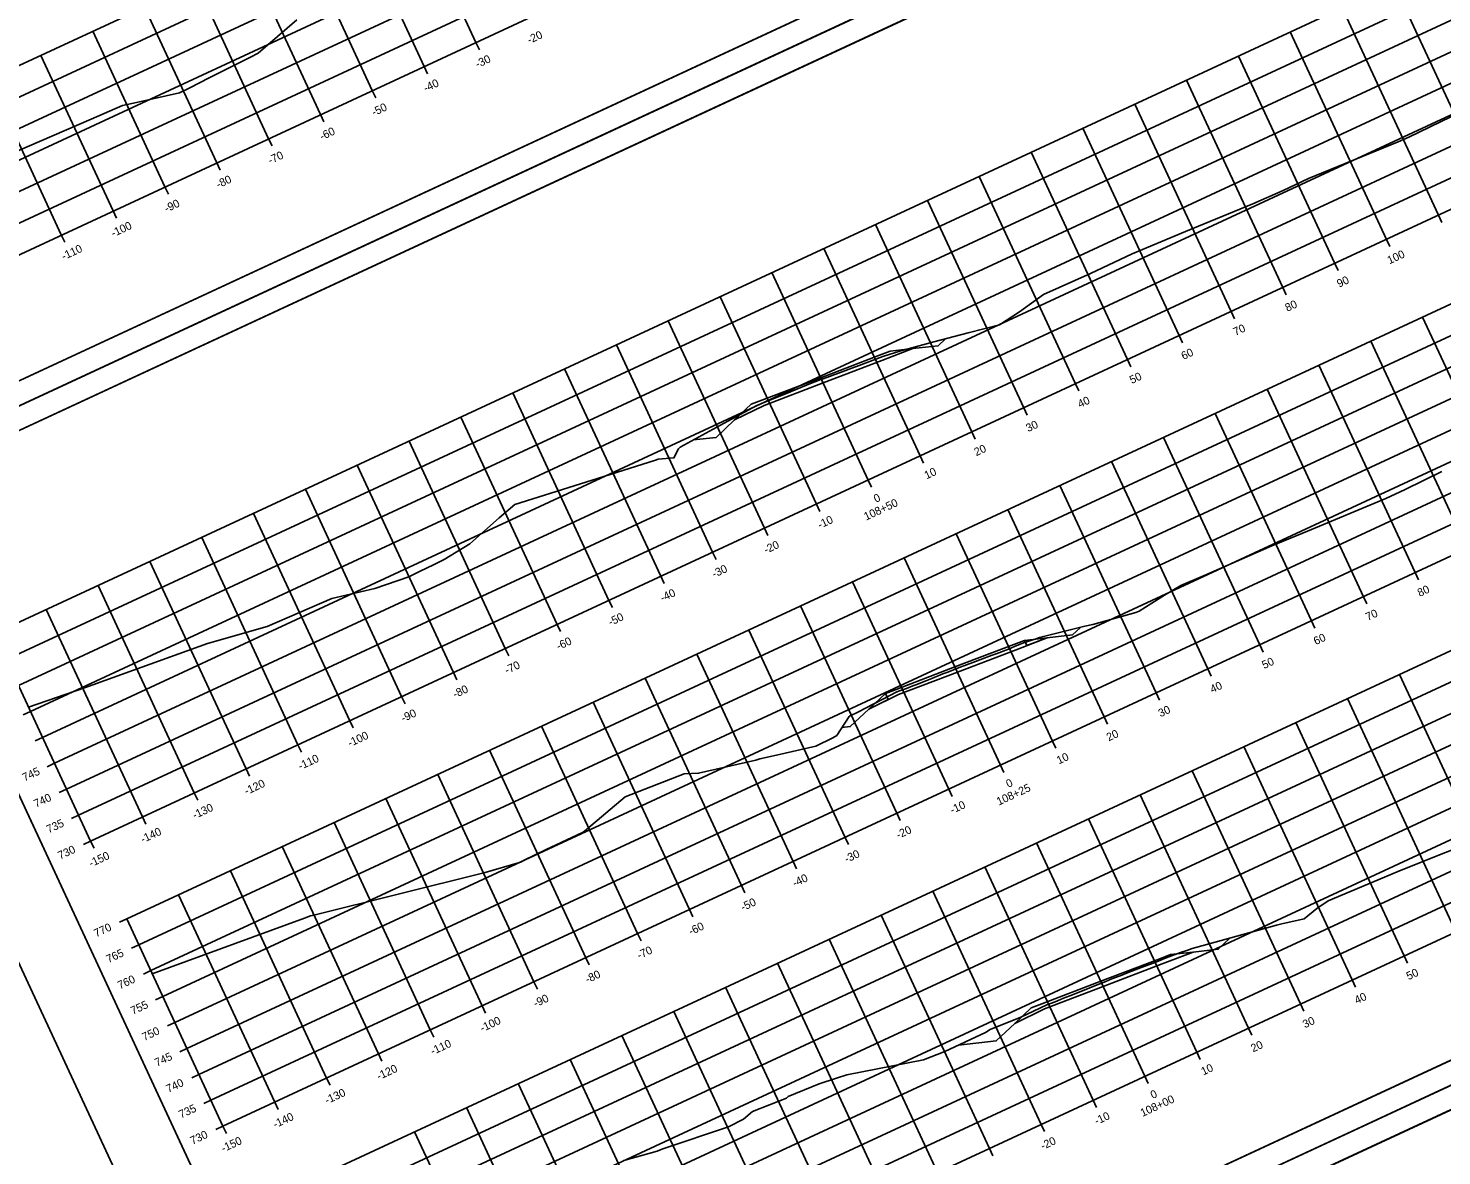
# Model space of a CAD drawing. Extents: x 1354696 to 1366163, y 660729 to 670380.
# Drawn here: x 1354824.6 to 1355072, y 664952.5 to 665149.8 of the extents above; entities that cross this region are included whole.
import ezdxf

# ---------------------------------------------------------------- set-up
doc = ezdxf.new("R2010")
doc.units = 0
for name, color, linetype in [('Default', 7, 'Continuous'), ('R_Alt Surface', 7, 'Continuous'), ('R_Axis', 7, 'Continuous'), ('R_Axis Annot', 7, 'Continuous'), ('R_Border', 7, 'Continuous'), ('R_Exist Surface', 7, 'Continuous'), ('R_Fin Surface', 7, 'Continuous'), ('R_Grid', 7, 'Continuous'), ('R_No Plot', 7, 'Continuous')]:
    doc.layers.add(name, color=color, linetype=linetype)

msp = doc.modelspace()

# ---------------------------------------------------------------- linework, layer by layer
at = {"layer": 'Default'}
for points in [[(1354998.97, 665042.68), (1354999.4, 665041.78), (1355002.95, 665043.13)], [(1354974.63, 665033.39), (1354975.12, 665032.32), (1354971.74, 665030.66)]]:
    msp.add_lwpolyline(points, close=True, dxfattribs=at)
at = {"layer": 'R_Alt Surface'}
for points in [[(1354948.25, 665081.26), (1354953.43, 665083.8), (1354963.73, 665087.73), (1354974.03, 665091.66), (1354979.46, 665093.74)], [(1354971.74, 665030.66), (1354976.92, 665033.19), (1354987.22, 665037.13), (1354997.52, 665041.06), (1355002.95, 665043.13)], [(1354997.26, 664975.68), (1355002.45, 664978.21), (1355012.75, 664982.15), (1355023.05, 664986.08), (1355028.48, 664988.16)]]:
    msp.add_lwpolyline(points, dxfattribs=at)
at = {"layer": 'R_Axis'}
for p, q in [((1354794.15, 665096.77), (1355066.26, 665223.1)), ((1354903.58, 665146.03), (1354902.99, 665147.3)), ((1354894.51, 665141.82), (1354893.92, 665143.09)), ((1354885.44, 665137.61), (1354884.85, 665138.88)), ((1354835.56, 665007.58), (1355107.67, 665133.91)), ((1354876.37, 665133.4), (1354875.78, 665134.67)), ((1354867.3, 665129.19), (1354866.71, 665130.46)), ((1354858.23, 665124.98), (1354857.64, 665126.25)), ((1354849.16, 665120.77), (1354848.57, 665122.04)), ((1354840.09, 665116.56), (1354839.5, 665117.83)), ((1355071.98, 665115.79), (1355071.39, 665117.06)), ((1354831.02, 665112.35), (1354830.43, 665113.62)), ((1355062.91, 665111.58), (1355062.32, 665112.85)), ((1355053.84, 665107.37), (1355053.25, 665108.64)), ((1355044.77, 665103.16), (1355044.18, 665104.43)), ((1355035.7, 665098.95), (1355035.11, 665100.22)), ((1355026.63, 665094.74), (1355026.04, 665096.01)), ((1355017.56, 665090.53), (1355016.97, 665091.8)), ((1355008.49, 665086.32), (1355007.9, 665087.59)), ((1354858.72, 664957.69), (1355130.83, 665084.02)), ((1354999.42, 665082.11), (1354998.83, 665083.38)), ((1354990.34, 665077.89), (1354989.76, 665079.16)), ((1354981.27, 665073.68), (1354980.69, 665074.95)), ((1354972.2, 665069.47), (1354971.62, 665070.74)), ((1354963.13, 665065.26), (1354962.55, 665066.53)), ((1354954.06, 665061.05), (1354953.47, 665062.32)), ((1354944.99, 665056.84), (1354944.4, 665058.11)), ((1354935.92, 665052.63), (1354935.33, 665053.9)), ((1355067.93, 665053.28), (1355067.34, 665054.55)), ((1354926.85, 665048.42), (1354926.26, 665049.69)), ((1355058.86, 665049.06), (1355058.27, 665050.33)), ((1355049.79, 665044.85), (1355049.2, 665046.12)), ((1354835.56, 665007.58), (1354818.72, 665043.86)), ((1354917.78, 665044.21), (1354917.19, 665045.48)), ((1354908.71, 665040), (1354908.12, 665041.27)), ((1355040.72, 665040.64), (1355040.13, 665041.91)), ((1354899.64, 665035.78), (1354899.05, 665037.05)), ((1355031.65, 665036.43), (1355031.06, 665037.7)), ((1354890.57, 665031.57), (1354889.98, 665032.84)), ((1355022.58, 665032.22), (1355021.99, 665033.49)), ((1354823.77, 665029.66), (1354825.04, 665030.25)), ((1354883.99, 664903.27), (1355156.09, 665029.6)), ((1355013.51, 665028.01), (1355012.92, 665029.28)), ((1354881.5, 665027.36), (1354880.91, 665028.63)), ((1354825.87, 665025.13), (1354827.14, 665025.72)), ((1354872.43, 665023.15), (1354871.84, 665024.42)), ((1355004.44, 665023.8), (1355003.85, 665025.07)), ((1354827.98, 665020.59), (1354829.25, 665021.18)), ((1354863.36, 665018.94), (1354862.77, 665020.21)), ((1354995.37, 665019.59), (1354994.78, 665020.86)), ((1354830.08, 665016.06), (1354831.35, 665016.65)), ((1354986.3, 665015.38), (1354985.71, 665016.65)), ((1354854.29, 665014.73), (1354853.7, 665016)), ((1354832.19, 665011.52), (1354833.46, 665012.11)), ((1354845.22, 665010.52), (1354844.63, 665011.79)), ((1354977.23, 665011.17), (1354976.64, 665012.43)), ((1354834.29, 665006.99), (1354835.56, 665007.58)), ((1354836.15, 665006.31), (1354835.56, 665007.58)), ((1354968.15, 665006.95), (1354967.57, 665008.22)), ((1354959.08, 665002.74), (1354958.5, 665004.01)), ((1354950.01, 664998.53), (1354949.43, 664999.8)), ((1354940.94, 664994.32), (1354940.35, 664995.59)), ((1354840.61, 664993.38), (1354841.88, 664993.97)), ((1354858.72, 664957.69), (1354841.88, 664993.97)), ((1354842.72, 664988.85), (1354843.99, 664989.44)), ((1354931.87, 664990.11), (1354931.28, 664991.38)), ((1354922.8, 664985.9), (1354922.21, 664987.17)), ((1355065.98, 664986.22), (1355065.39, 664987.49)), ((1354844.82, 664984.31), (1354846.09, 664984.9)), ((1354913.73, 664981.69), (1354913.14, 664982.96)), ((1355056.91, 664982.01), (1355056.32, 664983.28)), ((1354846.93, 664979.78), (1354848.2, 664980.37)), ((1354904.66, 664977.48), (1354904.07, 664978.75)), ((1355047.84, 664977.8), (1355047.25, 664979.07)), ((1354849.03, 664975.24), (1354850.3, 664975.83)), ((1354895.59, 664973.27), (1354895, 664974.54)), ((1355038.77, 664973.59), (1355038.18, 664974.86)), ((1354851.14, 664970.71), (1354852.41, 664971.3)), ((1354886.52, 664969.05), (1354885.93, 664970.32)), ((1355029.7, 664969.38), (1355029.11, 664970.65)), ((1354853.24, 664966.17), (1354854.51, 664966.76)), ((1354877.45, 664964.84), (1354876.86, 664966.11)), ((1355020.63, 664965.17), (1355020.04, 664966.44)), ((1354855.35, 664961.64), (1354856.62, 664962.23)), ((1354868.38, 664960.63), (1354867.79, 664961.9)), ((1355011.56, 664960.96), (1355010.97, 664962.23)), ((1354857.45, 664957.1), (1354858.72, 664957.69)), ((1354859.31, 664956.42), (1354858.72, 664957.69)), ((1355002.49, 664956.74), (1355001.9, 664958.01)), ((1354993.42, 664952.53), (1354992.83, 664953.8))]:
    msp.add_line(p, q, dxfattribs=at)
at = {"layer": 'R_Border'}
for p, q in [((1355082.1, 665208.41), (1354795.32, 665075.26)), ((1354798.64, 665068.12), (1355085.42, 665201.26)), ((1354937.08, 665132.11), (1354937.08, 665132.11)), ((1354937.08, 665132.11), (1354937.08, 665132.11)), ((1354885.16, 664881.76), (1354798.64, 665068.12)), ((1355171.94, 665014.91), (1354885.16, 664881.76)), ((1354888.47, 664874.62), (1355175.25, 665007.76))]:
    msp.add_line(p, q, dxfattribs=at)
at = {"layer": 'R_Exist Surface'}
for points in [[(1354817.93, 665126.22), (1354835.64, 665133.9), (1354841.12, 665136.24), (1354843.58, 665136.77), (1354851.11, 665138.5), (1354852.93, 665139.36), (1354856.31, 665141.13), (1354863.52, 665144.74), (1354864.86, 665145.4), (1354871.63, 665151.24)], [(1354824.69, 665031), (1354834.49, 665034.37), (1354856.03, 665042.15), (1354866.47, 665045.1), (1354877.75, 665049.99), (1354885.31, 665051.77), (1354891.23, 665053.82), (1354893.22, 665054.77), (1354895.56, 665055.88), (1354897.42, 665056.86), (1354901.91, 665059.57), (1354907.07, 665064.12), (1354909.81, 665066.45), (1354926.46, 665071.7), (1354934.38, 665074.19), (1354934.84, 665074.37), (1354937.62, 665074.62), (1354938.43, 665076.2), (1354938.73, 665076.51), (1354947.07, 665081.04), (1354952.12, 665083.79), (1354953.53, 665084.36), (1354953.59, 665084.38), (1354953.64, 665084.4), (1354957.9, 665086.13), (1354958.01, 665086.18), (1354958.13, 665086.23), (1354960.8, 665087.32), (1354960.93, 665087.37), (1354963.6, 665088.42), (1354963.75, 665088.47), (1354966.43, 665089.45), (1354966.59, 665089.51), (1354969.25, 665090.5), (1354969.56, 665090.62), (1354974.21, 665092.33), (1354974.38, 665092.39), (1354976.23, 665092.97), (1354977.34, 665093.33), (1354983.13, 665094.93), (1354989.14, 665096.47), (1354994.6, 665097.89), (1354998.11, 665100.19), (1355002.3, 665103.18), (1355010.54, 665106.89), (1355017.81, 665110.33), (1355027.15, 665114.22), (1355038.9, 665119.05), (1355044.23, 665121.4), (1355048.66, 665123.47), (1355064.35, 665129.89), (1355066.25, 665130.71), (1355090.07, 665142.26)], [(1354846.35, 664984.33), (1354872.98, 664994.11), (1354874.01, 664994.47), (1354874.36, 664994.57), (1354904.61, 665002.07), (1354910.58, 665003.84), (1354910.93, 665003.96), (1354911.31, 665004.16), (1354915.28, 665006.12), (1354919.75, 665008.17), (1354921.75, 665009.11), (1354922.31, 665009.6), (1354929.09, 665015.33), (1354939.43, 665019.36), (1354941.93, 665019.44), (1354951.95, 665021.7), (1354952.68, 665021.96), (1354955.05, 665022.46), (1354962.46, 665024.15), (1354965.43, 665025.64), (1354966.11, 665026.07), (1354968.28, 665029.35), (1354968.34, 665029.41), (1354969.78, 665030.15), (1354975.38, 665033.03), (1354976.64, 665033.67), (1354976.7, 665033.7), (1354976.83, 665033.75), (1354976.95, 665033.8), (1354978.34, 665034.28), (1354979.41, 665034.71), (1354979.93, 665034.91), (1354981.87, 665035.64), (1354982.74, 665035.99), (1354984.7, 665036.81), (1354985.53, 665037.14), (1354987.55, 665037.94), (1354988.33, 665038.25), (1354990.42, 665039.01), (1354991.17, 665039.28), (1354993.3, 665040.08), (1354993.99, 665040.34), (1354996.16, 665041.17), (1354997.25, 665041.59), (1354998.82, 665042.27), (1355000.63, 665042.85), (1355000.85, 665042.92), (1355001.62, 665043.16), (1355009.55, 665045.16), (1355010.91, 665045.48), (1355018.43, 665047.58), (1355019.01, 665047.78), (1355021.28, 665049.18), (1355023.49, 665050.61), (1355026.35, 665052.3), (1355030.72, 665054.13), (1355042.28, 665059.22), (1355048.52, 665061.77), (1355062.19, 665067.51), (1355065.58, 665069.08), (1355072, 665072.23)], [(1354928.85, 664951.66), (1354934.72, 664953.34), (1354935.68, 664953.7), (1354947.18, 664957.58), (1354949.79, 664958.93), (1354951.38, 664960.28), (1354957.32, 664962.59), (1354957.64, 664962.86), (1354963.05, 664965.09), (1354966.1, 664966.09), (1354967.89, 664966.67), (1354981.29, 664969.31), (1354985.03, 664970.76), (1354992.14, 664974.08), (1354992.98, 664974.59), (1354998.36, 664976.77), (1355000.55, 664977.82), (1355002.91, 664978.9), (1355004.33, 664979.47), (1355005.25, 664979.84), (1355005.82, 664980.07), (1355007.37, 664980.68), (1355010.39, 664981.88), (1355011.41, 664982.28), (1355013.19, 664983.01), (1355014.27, 664983.45), (1355015.99, 664984.14), (1355017.14, 664984.59), (1355018.82, 664985.21), (1355020.04, 664985.67), (1355021.65, 664986.29), (1355023.76, 664987.12), (1355026.28, 664988.1), (1355027.37, 664988.45), (1355028.33, 664988.76), (1355034.04, 664990.35), (1355043.06, 664992.84), (1355044.02, 664993.09), (1355047.91, 664993.95), (1355050.13, 664995.76), (1355052.09, 664997.13), (1355064.19, 665002.19), (1355068.08, 665003.77), (1355077.17, 665007.36)]]:
    msp.add_lwpolyline(points, dxfattribs=at)
at = {"layer": 'R_Fin Surface'}
for points in [[(1354941, 665077.75), (1354945, 665078.2), (1354948.25, 665081.26), (1354951.13, 665083.99), (1354953.01, 665084.7), (1354963.31, 665088.64), (1354973.61, 665092.57), (1354975.48, 665093.29), (1354979.46, 665093.74), (1354983.86, 665094.24), (1354985.14, 665095.44)], [(1354967.01, 665027.43), (1354968.49, 665027.6), (1354971.74, 665030.66), (1354974.63, 665033.39), (1354976.5, 665034.1), (1354986.8, 665038.03), (1354997.1, 665041.97), (1354998.97, 665042.68), (1355002.95, 665043.13), (1355007.35, 665043.63), (1355008.76, 665044.96)], [(1354987.41, 664971.87), (1354994.02, 664972.62), (1354997.26, 664975.68), (1355000.15, 664978.41), (1355002.02, 664979.12), (1355012.33, 664983.06), (1355022.63, 664986.99), (1355024.5, 664987.7), (1355028.48, 664988.16), (1355032.88, 664988.65), (1355034.93, 664990.59)]]:
    msp.add_lwpolyline(points, dxfattribs=at)
at = {"layer": 'R_Grid'}
for p, q in [((1354781.52, 665123.98), (1355053.62, 665250.31)), ((1354783.63, 665119.45), (1355055.73, 665245.78)), ((1354785.73, 665114.91), (1355057.83, 665241.24)), ((1354787.84, 665110.38), (1355059.94, 665236.71)), ((1354789.94, 665105.84), (1355062.05, 665232.17)), ((1354792.05, 665101.31), (1355064.15, 665227.64)), ((1354794.15, 665096.77), (1355066.26, 665223.1)), ((1354902.99, 665147.3), (1354890.36, 665174.51)), ((1354818.72, 665043.86), (1355090.82, 665170.19)), ((1354893.92, 665143.09), (1354881.29, 665170.3)), ((1354820.82, 665039.32), (1355092.93, 665165.65)), ((1354884.85, 665138.88), (1354872.22, 665166.09)), ((1354822.93, 665034.79), (1355095.03, 665161.12)), ((1354875.78, 665134.67), (1354863.15, 665161.88)), ((1354866.71, 665130.46), (1354854.08, 665157.67)), ((1355080.46, 665121.27), (1355063.61, 665157.56)), ((1354825.04, 665030.25), (1355097.14, 665156.58)), ((1354857.64, 665126.25), (1354845.01, 665153.46)), ((1355071.39, 665117.06), (1355054.54, 665153.34)), ((1354827.14, 665025.72), (1355099.25, 665152.05)), ((1354829.25, 665021.18), (1355101.35, 665147.51)), ((1354848.57, 665122.04), (1354835.94, 665149.25)), ((1355062.32, 665112.85), (1355045.47, 665149.13)), ((1354839.5, 665117.83), (1354826.87, 665145.04)), ((1355053.25, 665108.64), (1355036.4, 665144.92)), ((1354831.35, 665016.65), (1355103.46, 665142.98)), ((1354830.43, 665113.62), (1354817.8, 665140.83)), ((1355044.18, 665104.43), (1355027.33, 665140.71)), ((1354833.46, 665012.11), (1355105.56, 665138.44)), ((1355035.11, 665100.22), (1355018.26, 665136.5)), ((1354835.56, 665007.58), (1355107.67, 665133.91)), ((1355026.04, 665096.01), (1355009.19, 665132.29)), ((1355016.97, 665091.8), (1355000.12, 665128.08)), ((1355007.9, 665087.59), (1354991.05, 665123.87)), ((1354841.88, 664993.97), (1355113.98, 665120.3)), ((1354998.83, 665083.38), (1354981.98, 665119.66)), ((1354843.99, 664989.44), (1355116.09, 665115.77)), ((1354989.76, 665079.16), (1354972.91, 665115.45)), ((1354846.09, 664984.9), (1355118.19, 665111.23)), ((1354980.69, 665074.95), (1354963.84, 665111.23)), ((1354848.2, 664980.37), (1355120.3, 665106.7)), ((1354971.62, 665070.74), (1354954.77, 665107.02)), ((1354850.3, 664975.83), (1355122.41, 665102.16)), ((1354962.55, 665066.53), (1354945.7, 665102.81)), ((1354953.47, 665062.32), (1354936.63, 665098.6)), ((1355085.48, 665062.97), (1355068.63, 665099.25)), ((1354852.41, 664971.3), (1355124.51, 665097.63)), ((1354854.51, 664966.76), (1355126.62, 665093.09)), ((1354944.4, 665058.11), (1354927.56, 665094.39)), ((1355076.41, 665058.76), (1355059.56, 665095.04)), ((1355067.34, 665054.55), (1355050.49, 665090.83)), ((1354856.62, 664962.23), (1355128.72, 665088.56)), ((1354935.33, 665053.9), (1354918.49, 665090.18)), ((1354926.26, 665049.69), (1354909.42, 665085.97)), ((1355058.27, 665050.33), (1355041.42, 665086.61)), ((1354858.72, 664957.69), (1355130.83, 665084.02)), ((1354917.19, 665045.48), (1354900.35, 665081.76)), ((1355049.2, 665046.12), (1355032.35, 665082.4)), ((1355040.13, 665041.91), (1355023.28, 665078.19)), ((1354908.12, 665041.27), (1354891.28, 665077.55)), ((1354899.05, 665037.05), (1354882.21, 665073.34)), ((1355031.06, 665037.7), (1355014.21, 665073.98)), ((1354865.04, 664944.09), (1355137.14, 665070.42)), ((1354889.98, 665032.84), (1354873.14, 665069.12)), ((1355021.99, 665033.49), (1355005.14, 665069.77)), ((1354867.15, 664939.55), (1355139.25, 665065.88)), ((1354880.91, 665028.63), (1354864.07, 665064.91)), ((1355012.92, 665029.28), (1354996.07, 665065.56)), ((1354869.25, 664935.02), (1355141.36, 665061.35)), ((1355003.85, 665025.07), (1354987, 665061.35)), ((1354871.84, 665024.42), (1354855, 665060.7)), ((1354862.77, 665020.21), (1354845.93, 665056.49)), ((1354871.36, 664930.48), (1355143.46, 665056.81)), ((1354994.78, 665020.86), (1354977.93, 665057.14)), ((1354853.7, 665016), (1354836.86, 665052.28)), ((1354873.46, 664925.95), (1355145.57, 665052.28)), ((1354985.71, 665016.65), (1354968.86, 665052.93)), ((1354976.64, 665012.43), (1354959.79, 665048.72)), ((1354844.63, 665011.79), (1354827.79, 665048.07)), ((1354875.57, 664921.41), (1355147.67, 665047.74)), ((1354835.56, 665007.58), (1354818.72, 665043.86)), ((1354967.57, 665008.22), (1354950.72, 665044.5)), ((1354877.67, 664916.88), (1355149.78, 665043.21)), ((1354879.78, 664912.34), (1355151.88, 665038.67)), ((1354958.5, 665004.01), (1354941.65, 665040.29)), ((1354949.43, 664999.8), (1354932.58, 665036.08)), ((1355083.53, 664995.91), (1355064.58, 665036.73)), ((1354881.88, 664907.81), (1355153.99, 665034.14)), ((1354940.35, 664995.59), (1354923.51, 665031.87)), ((1355074.46, 664991.7), (1355055.51, 665032.52)), ((1354883.99, 664903.27), (1355156.09, 665029.6)), ((1354931.28, 664991.38), (1354914.44, 665027.66)), ((1355065.39, 664987.49), (1355046.44, 665028.31)), ((1355056.32, 664983.28), (1355037.37, 665024.1)), ((1354922.21, 664987.17), (1354905.37, 665023.45)), ((1354913.14, 664982.96), (1354896.3, 665019.24)), ((1355047.25, 664979.07), (1355028.3, 665019.88)), ((1354904.07, 664978.75), (1354887.23, 665015.03)), ((1355038.18, 664974.86), (1355019.23, 665015.67)), ((1355029.11, 664970.65), (1355010.16, 665011.46)), ((1354895, 664974.54), (1354878.16, 665010.82)), ((1354885.93, 664970.32), (1354869.09, 665006.61)), ((1355020.04, 664966.44), (1355001.09, 665007.25)), ((1354876.86, 664966.11), (1354860.02, 665002.39)), ((1355010.97, 664962.23), (1354992.02, 665003.04)), ((1354867.79, 664961.9), (1354850.95, 664998.18)), ((1355001.9, 664958.01), (1354982.95, 664998.83)), ((1354992.83, 664953.8), (1354973.88, 664994.62)), ((1354858.72, 664957.69), (1354841.88, 664993.97)), ((1354983.76, 664949.59), (1354964.81, 664990.41)), ((1354974.69, 664945.38), (1354955.74, 664986.2)), ((1354965.62, 664941.17), (1354946.67, 664981.99)), ((1354956.55, 664936.96), (1354937.6, 664977.77)), ((1354947.48, 664932.75), (1354928.53, 664973.56)), ((1354938.41, 664928.54), (1354919.46, 664969.35)), ((1354929.34, 664924.33), (1354910.39, 664965.14)), ((1354920.27, 664920.11), (1354901.32, 664960.93)), ((1354911.2, 664915.9), (1354892.25, 664956.72))]:
    msp.add_line(p, q, dxfattribs=at)
at = {"layer": 'R_No Plot'}
for p, q in [((1354785.75, 665066.43), (1355088.08, 665206.8)), ((1354785.75, 665066.43), (1355088.09, 665206.79)), ((1354875.58, 664872.93), (1355177.92, 665013.3)), ((1354875.59, 664872.93), (1355177.92, 665013.29))]:
    msp.add_line(p, q, dxfattribs=at)
for points in [[(1354695.91, 665259.92), (1354998.25, 665400.29), (1355088.09, 665206.79), (1354785.74, 665066.42)], [(1354920.97, 665360.12), (1354938.76, 665368.38), (1354942.92, 665359.42), (1354957.54, 665366.21), (1354978.58, 665375.98), (1354990.55, 665350.49), (1355011.6, 665360.26), (1355082.1, 665208.41), (1354795.32, 665075.26), (1354708.8, 665261.62)], [(1354785.74, 665066.42), (1355088.09, 665206.79), (1355177.92, 665013.29), (1354875.58, 664872.92)], [(1355010.8, 665166.62), (1355028.6, 665174.88), (1355032.76, 665165.92), (1355047.37, 665172.71), (1355068.42, 665182.48), (1355080.38, 665156.99), (1355101.43, 665166.76), (1355171.94, 665014.91), (1354885.16, 664881.76), (1354798.64, 665068.12)], [(1354875.58, 664872.92), (1355177.92, 665013.29), (1355267.76, 664819.79), (1354965.42, 664679.42)], [(1355100.64, 664973.12), (1355118.44, 664981.38), (1355122.6, 664972.42), (1355137.21, 664979.21), (1355158.25, 664988.98), (1355170.22, 664963.49), (1355191.27, 664973.26), (1355261.77, 664821.41), (1354974.99, 664688.26), (1354888.47, 664874.62)]]:
    msp.add_lwpolyline(points, close=True, dxfattribs=at)

# ---------------------------------------------------------------- texts
at = {"layer": 'R_Axis Annot'}
for s, p in [('-20', (1354912.33, 665147.01)), ('-30', (1354903.26, 665142.8)), ('-40', (1354894.19, 665138.58)), ('-50', (1354885.12, 665134.37)), ('-60', (1354876.02, 665130.15)), ('-70', (1354866.98, 665125.95)), ('-80', (1354857.91, 665121.74)), ('-90', (1354848.84, 665117.53)), ('-100', (1354839.51, 665113.2)), ('-110', (1354830.85, 665109.18)), ('100', (1355062.84, 665108.47)), ('90', (1355054.03, 665104.38)), ('80', (1355044.96, 665100.16)), ('70', (1355035.89, 665095.95)), ('60', (1355026.79, 665091.73)), ('50', (1355017.75, 665087.53)), ('40', (1355008.68, 665083.32)), ('30', (1354999.61, 665079.11)), ('20', (1354990.54, 665074.9)), ('10', (1354981.83, 665070.85)), ('0', (1354972.97, 665066.74)), ('108+50', (1354971.26, 665063.63)), ('-10', (1354963.17, 665062.19)), ('-20', (1354953.74, 665057.81)), ('-30', (1354944.67, 665053.6)), ('-40', (1354935.6, 665049.39)), ('80', (1355068.12, 665050.28)), ('-50', (1354926.53, 665045.18)), ('70', (1355059.05, 665046.07)), ('60', (1355049.95, 665041.84)), ('-60', (1354917.43, 665040.95)), ('-70', (1354908.39, 665036.76)), ('50', (1355040.91, 665037.65)), ('-80', (1354899.32, 665032.55)), ('40', (1355031.84, 665033.43)), ('30', (1355022.77, 665029.22)), ('-90', (1354890.25, 665028.34)), ('-100', (1354880.92, 665024)), ('20', (1355013.7, 665025.01)), ('-110', (1354872.26, 665019.98)), ('10', (1355004.99, 665020.97)), ('745', (1354824, 665017.98)), ('-120', (1354862.83, 665015.6)), ('108+25', (1354994.48, 665013.77)), ('0', (1354996.13, 665016.85)), ('740', (1354826, 665013.39)), ('-130', (1354853.76, 665011.39)), ('-10', (1354986.33, 665012.3)), ('735', (1354828.21, 665008.91)), ('-140', (1354844.69, 665007.18)), ('-20', (1354976.9, 665007.93)), ('730', (1354830.21, 665004.32)), ('-150', (1354835.62, 665002.97)), ('-30', (1354967.83, 665003.72)), ('-40', (1354958.76, 664999.5)), ('-50', (1354949.69, 664995.29)), ('770', (1354836.53, 664990.71)), ('-60', (1354940.59, 664991.07)), ('-70', (1354931.55, 664986.87)), ('765', (1354838.68, 664986.2)), ('-80', (1354922.48, 664982.66)), ('50', (1355066.18, 664983.22)), ('760', (1354840.68, 664981.62)), ('755', (1354842.95, 664977.16)), ('-90', (1354913.41, 664978.45)), ('40', (1355057.11, 664979.01)), ('-100', (1354904.08, 664974.12)), ('30', (1355048.04, 664974.8)), ('750', (1354844.95, 664972.57)), ('-110', (1354895.42, 664970.1)), ('20', (1355038.97, 664970.59)), ('745', (1354847.16, 664968.09)), ('-120', (1354885.99, 664965.72)), ('10', (1355030.26, 664966.55)), ('740', (1354849.16, 664963.5)), ('-130', (1354876.92, 664961.51)), ('108+00', (1355019.64, 664959.3)), ('0', (1355021.4, 664962.43)), ('735', (1354851.37, 664959.02)), ('-140', (1354867.85, 664957.3)), ('-10', (1355011.6, 664957.88)), ('730', (1354853.37, 664954.43)), ('-150', (1354858.78, 664953.09)), ('-20', (1355002.17, 664953.51))]:
    msp.add_text(s, height=1.4, rotation=24.9042, dxfattribs=at).set_placement(p)

doc.saveas('drawing.dxf')
